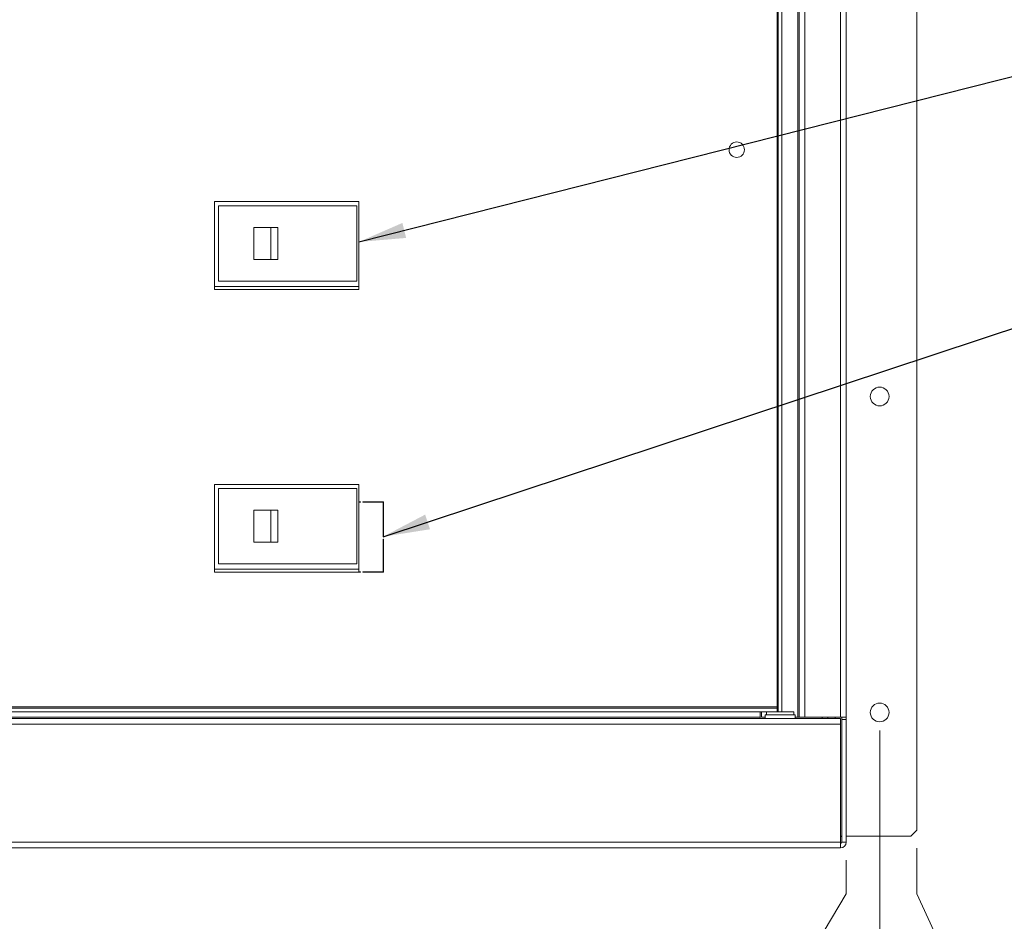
# Model space of a CAD drawing. Header units: inches. Extents: x 1 to 109, y 1 to 85.
# Tile 632 of 656: x 51 to 65, y 38 to 51. Entities that reach past the tile are written whole.
import ezdxf

# ---------------------------------------------------------------- set-up
doc = ezdxf.new("R2010")
doc.units = ezdxf.units.IN
doc.header["$MEASUREMENT"] = 0
doc.styles.add('SLDTEXTSTYLE0', font='GOTHIC.TTF', dxfattribs={"width": 0.913})
doc.styles.get("Standard").update_dxf_attribs({"font": 'GOTHIC.TTF'})
doc.dimstyles.new('SLDDIMSTYLE1', dxfattribs={"dimtxt": 0.625, "dimasz": 0.65, "dimexe": 0, "dimexo": 0.0625, "dimgap": 0.15625, "dimtad": 0, "dimtih": 1, "dimtoh": 1, "dimlfac": 1.2, "dimrnd": 1e-09, "dimzin": 12, "dimdsep": 46, "dimtxsty": 'SLDTEXTSTYLE0', "dimblk1": 'NONE', "dimblk2": 'NONE', "dimsah": 1, "dimcen": 0.09, "dimadec": 0, "dimazin": 3, "dimtfac": 1, "dimtofl": 0, "dimtmove": 0, "dimatfit": 3, "dimldrblk": 'NONE', "dimfxl": 1, "dimfrac": 2, "dimtolj": 1, "dimtzin": 12, "dimarcsym": 0})
doc.dimstyles.new('SLDDIMSTYLE2', dxfattribs={"dimtxt": 0, "dimasz": 0.65, "dimexe": 0, "dimexo": 0.0625, "dimgap": 0, "dimtad": 0, "dimtih": 1, "dimtoh": 1, "dimdec": 0, "dimrnd": 1e-09, "dimzin": 0, "dimdsep": 46, "dimtxsty": 'Standard', "dimsah": 1, "dimcen": 0.09, "dimadec": 0, "dimazin": 0, "dimtfac": 0.65, "dimtdec": 0, "dimtofl": 0, "dimtmove": 0, "dimatfit": 3, "dimfxl": 1, "dimfrac": 2, "dimtolj": 1, "dimtzin": 0, "dimarcsym": 0})

# ---------------------------------------------------------------- blocks, each defined once
blk = doc.blocks.new('_D_18')
at = {"color": 1, "linetype": 'Continuous', "lineweight": 0, "ltscale": 5}
for p, q in [((62.355, 38.633), (62.355, 39.1)), ((61.768, 37.648), (62.355, 38.633)), ((61.768, 37.648), (61.768, 36.664))]:
    blk.add_line(p, q, dxfattribs=at)
at = {"color": 1, "linetype": 'Continuous', "lineweight": 0, "ltscale": 5, "insert": (61.465, 34.078), "char_height": 0.625, "attachment_point": 1, "rotation": 90, "style": 'SLDTEXTSTYLE0'}
blk.add_mtext('21.76', dxfattribs=at)
blk = doc.blocks.new('_NONE')
blk = doc.blocks.new('_D_19')
at = {"color": 1, "linetype": 'Continuous', "lineweight": 0, "ltscale": 5}
blk.add_line((62.819, 40.896), (62.819, 36.664), dxfattribs=at)
at = {"color": 1, "linetype": 'Continuous', "lineweight": 0, "ltscale": 5, "insert": (62.516, 34.078), "char_height": 0.625, "attachment_point": 1, "rotation": 90, "style": 'SLDTEXTSTYLE0'}
blk.add_mtext('22.31', dxfattribs=at)
blk = doc.blocks.new('_D_20')
at = {"color": 1, "linetype": 'Continuous', "lineweight": 0, "ltscale": 5}
for p, q in [((63.335, 38.633), (63.335, 39.264)), ((63.789, 37.648), (63.335, 38.633)), ((63.789, 37.648), (63.789, 36.664))]:
    blk.add_line(p, q, dxfattribs=at)
at = {"color": 1, "linetype": 'Continuous', "lineweight": 0, "ltscale": 5, "insert": (63.486, 34.078), "char_height": 0.625, "attachment_point": 1, "rotation": 90, "style": 'SLDTEXTSTYLE0'}
blk.add_mtext('22.93', dxfattribs=at)

msp = doc.modelspace()

# ---------------------------------------------------------------- linework, layer by layer
at = {"color": 7, "linetype": 'Continuous', "lineweight": 15, "ltscale": 5}
for p, q in [((63.3346, 39.5144), (63.3346, 62.1519)), ((61.4144, 41.1558), (61.4144, 60.6262)), ((61.4642, 41.1558), (61.4642, 60.6262)), ((61.6851, 60.6665), (61.6851, 41.0784)), ((61.7017, 60.6665), (61.7017, 41.0784)), ((61.7806, 60.6665), (61.7806, 41.0784)), ((62.2765, 41.0784), (62.2765, 60.6665)), ((62.3554, 60.6665), (62.3554, 41.0784)), ((61.3977, 60.5376), (61.3977, 41.2223)), ((55.6036, 48.2191), (53.6036, 48.2191)), ((53.6036, 48.2191), (53.6036, 47.0025)), ((53.6604, 48.159), (53.6604, 47.1173)), ((55.5771, 48.159), (53.6604, 48.159)), ((55.5771, 47.1173), (55.5771, 48.159)), ((55.6036, 47.0025), (55.6036, 48.2191)), ((54.1486, 47.4173), (54.1486, 47.859)), ((54.3866, 47.859), (54.1486, 47.859)), ((54.3866, 47.4173), (54.3866, 47.859)), ((54.4806, 47.859), (54.3866, 47.859)), ((54.4806, 47.4173), (54.4806, 47.859)), ((54.3866, 47.4173), (54.1486, 47.4173)), ((54.4806, 47.4173), (54.3866, 47.4173)), ((53.6604, 47.1173), (55.5771, 47.1173)), ((53.6036, 47.0423), (55.6036, 47.0423)), ((53.6036, 47.0025), (55.6036, 47.0025)), ((55.6036, 44.3025), (53.6036, 44.3025)), ((53.6036, 44.3025), (53.6036, 43.0858)), ((53.6604, 44.2465), (53.6604, 43.2048)), ((55.5771, 44.2465), (53.6604, 44.2465)), ((55.5771, 43.2048), (55.5771, 44.2465)), ((55.6036, 44.0633), (55.6036, 44.3025)), ((55.6286, 44.0633), (55.6036, 44.0633)), ((55.6036, 44.0573), (55.6036, 43.0916)), ((55.6286, 44.0573), (55.6036, 44.0573)), ((55.6286, 44.0633), (55.6286, 44.0573)), ((55.6619, 44.0573), (55.6619, 44.0633)), ((55.9452, 44.0633), (55.6619, 44.0633)), ((55.9393, 44.0573), (55.6619, 44.0573)), ((55.9393, 43.5791), (55.9393, 44.0573)), ((55.9452, 43.5791), (55.9452, 44.0633)), ((54.1486, 43.5048), (54.1486, 43.9465)), ((54.3866, 43.9465), (54.1486, 43.9465)), ((54.3866, 43.5048), (54.3866, 43.9465)), ((54.4806, 43.9465), (54.3866, 43.9465)), ((54.4806, 43.5048), (54.4806, 43.9465)), ((55.9452, 43.5791), (55.9393, 43.5791)), ((55.9393, 43.5458), (55.9452, 43.5458)), ((55.9393, 43.0916), (55.9393, 43.5458)), ((55.9452, 43.0858), (55.9452, 43.5458)), ((54.3866, 43.5048), (54.1486, 43.5048)), ((54.4806, 43.5048), (54.3866, 43.5048)), ((53.6036, 43.1298), (55.6036, 43.1298)), ((53.6604, 43.2048), (55.5771, 43.2048)), ((55.9393, 43.1298), (55.9452, 43.1298)), ((53.6036, 43.0858), (55.6286, 43.0858)), ((55.6036, 43.0916), (55.6286, 43.0916)), ((55.6286, 43.0916), (55.6286, 43.0858)), ((55.6619, 43.0916), (55.9393, 43.0916)), ((55.6619, 43.0858), (55.6619, 43.0916)), ((55.6619, 43.0858), (55.9452, 43.0858)), ((62.3571, 42.2942), (62.3554, 42.2942)), ((62.3571, 42.2942), (62.3571, 42.0809)), ((62.3554, 42.0809), (62.3571, 42.0809)), ((61.3977, 41.2223), (45.4502, 41.2223)), ((45.5336, 41.2056), (61.3977, 41.2056)), ((61.3977, 41.2056), (61.3977, 41.2223)), ((61.3977, 41.1558), (61.3977, 41.2056)), ((44.7676, 41.062), (62.2765, 41.062)), ((45.5336, 41.1558), (61.2804, 41.1558)), ((61.164, 41.0787), (46.276, 41.0787)), ((61.164, 41.1558), (61.164, 41.0787)), ((61.164, 41.0787), (61.164, 41.062)), ((61.1809, 41.1558), (61.1809, 41.0784)), ((61.1809, 41.0784), (61.2309, 41.0784)), ((61.2309, 41.1141), (61.2309, 41.062)), ((61.2309, 41.1141), (61.6476, 41.1141)), ((61.2504, 41.1558), (61.2504, 41.1141)), ((61.628, 41.1558), (61.2804, 41.1558)), ((61.628, 41.1141), (61.628, 41.1558)), ((61.6476, 41.062), (61.6476, 41.1141)), ((61.6476, 41.0784), (61.6851, 41.0784)), ((61.6851, 41.0784), (61.7017, 41.0784)), ((61.7806, 41.0784), (61.7017, 41.0784)), ((62.2765, 41.0784), (61.7806, 41.0784)), ((62.0996, 41.0784), (62.0996, 41.062)), ((62.3554, 41.0784), (62.2765, 41.0784)), ((62.2765, 41.062), (62.2765, 40.9831)), ((62.2929, 41.0784), (62.2929, 39.4311)), ((62.2931, 41.0784), (62.2931, 41.0473)), ((62.3554, 41.0784), (62.3554, 41.0473)), ((62.2765, 40.9831), (44.7676, 40.9831)), ((62.2765, 40.9831), (62.2765, 39.3498)), ((62.2931, 39.3498), (62.2931, 41.0473)), ((62.2931, 41.0473), (62.3554, 41.0473)), ((62.3554, 39.3498), (62.3554, 41.0473)), ((62.2929, 39.4311), (62.2931, 39.4311)), ((62.3554, 39.4311), (63.2512, 39.4311)), ((63.2512, 39.4311), (63.3346, 39.5144)), ((44.7676, 39.3498), (62.2765, 39.3498)), ((62.2765, 39.3498), (62.2765, 39.2727)), ((62.2931, 39.3498), (62.3554, 39.3498)), ((62.2765, 39.2709), (44.7676, 39.2709)), ((62.2765, 39.2727), (62.2765, 39.2709))]:
    msp.add_line(p, q, dxfattribs=at)
at = {"color": 8, "linetype": 'Continuous', "lineweight": 15, "ltscale": 5}
for p, q in [((62.0206, 41.062), (62.0206, 41.0784)), ((62.2015, 41.062), (62.2015, 41.0784))]:
    msp.add_line(p, q, dxfattribs=at)
at = {"color": 7, "linetype": 'Continuous', "lineweight": 15, "ltscale": 25}
for centre, radius in [((60.8392, 48.9375), 0.1067), ((62.8187, 45.5206), 0.13), ((62.8187, 41.1456), 0.13)]:
    msp.add_circle(centre, radius, dxfattribs=at)
for radius in [0.0789, 0.0167]:
    msp.add_arc((62.2765, 39.3498), radius, 270, 0, dxfattribs=at)
at = {"color": 7, "linetype": 'Continuous', "lineweight": 15, "ltscale": 5}
msp.add_open_spline([(62.2929, 39.4311), (62.292, 39.4305), (62.2907, 39.4297), (62.28, 39.4289), (62.2765, 39.4287)], degree=3, knots=[0, 0, 0, 0, 0.6769224, 1, 1, 1, 1], dxfattribs=at)

# ---------------------------------------------------------------- dimensions: what is measured, and where the dimension line sits
at = {"color": 1, "linetype": 'Continuous', "lineweight": 0, "ltscale": 5}
for feature_location, offset, picture, middle in [((62.8187, 41.1456), (0, -4.4814), '_D_19', (62.8187, 35.3713)), ((62.3554, 39.3498), (-0.5877, -2.6856), '_D_18', (61.7677, 35.3713)), ((63.3346, 39.5144), (0.4542, -2.8502), '_D_20', (63.7887, 35.3713))]:
    dim = msp.add_ordinate_dim(feature_location=feature_location, offset=offset, dtype=1, origin=(44.2254, 40.9323), dimstyle='SLDDIMSTYLE1', dxfattribs=at)
    dim.commit()
    dim.dimension.update_dxf_attribs({"geometry": picture, "text_midpoint": middle})

# ---------------------------------------------------------------- leaders
for points in [[(55.6036, 47.6601), (66.022, 50.2979), (67.2524, 50.2979)], [(55.9393, 43.5791), (65.6977, 46.805), (66.928, 46.805)]]:
    msp.add_leader(points, dimstyle='SLDDIMSTYLE2', dxfattribs=at)

doc.saveas('drawing.dxf')
